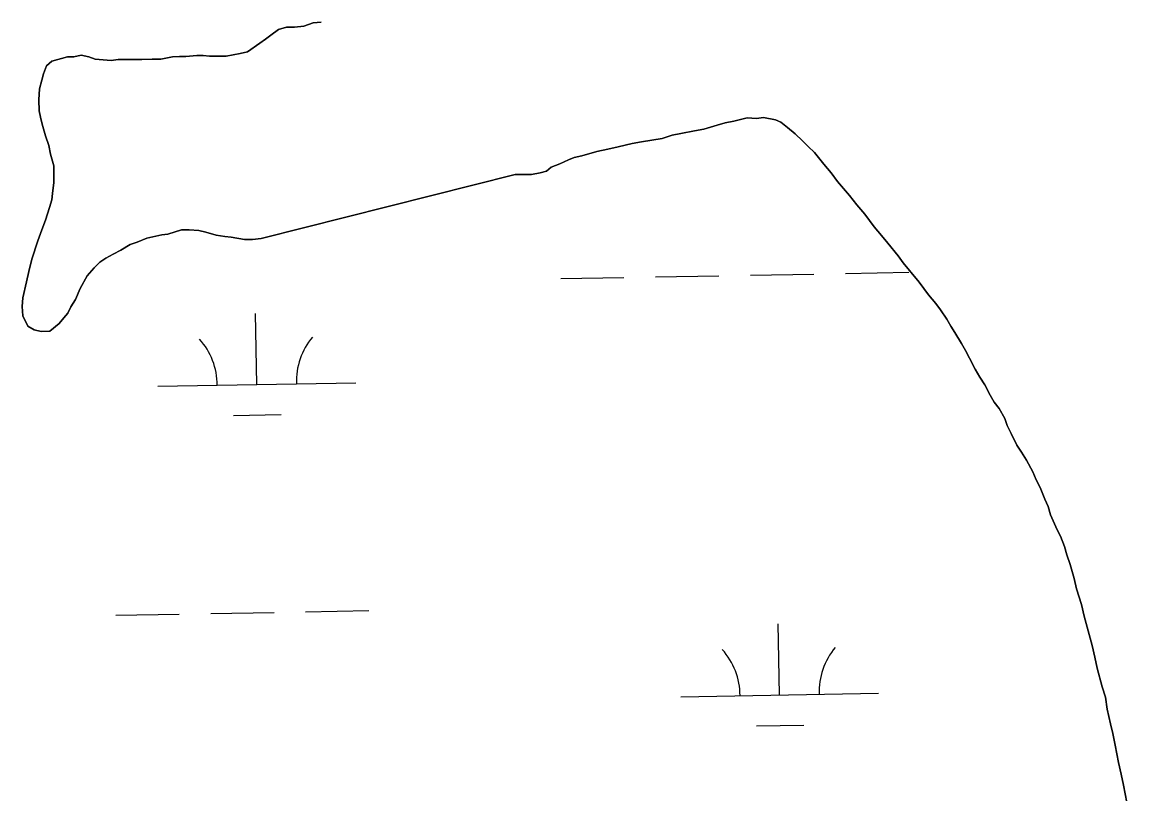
# Model space of a CAD drawing. Extents: x 3925854 to 3964121, y 224593 to 250589.
# Drawn here: x 3952852 to 3953410, y 234925 to 235315 of the extents above; entities that cross this region are included whole.
import ezdxf

# ---------------------------------------------------------------- set-up
doc = ezdxf.new("R2010")
doc.units = 0
doc.layers.add('V-TOPO-SHOR', color=7, linetype='Continuous')
doc.layers.add('V-WETL-SWMP', color=7, linetype='Continuous')

msp = doc.modelspace()

# ---------------------------------------------------------------- linework, layer by layer
at = {"layer": 'V-TOPO-SHOR'}
msp.add_line((3953100.988, 235237.893), (3952972.558, 235205.493), dxfattribs=at)
for points in [[(3952951.689, 235297.764), (3952954.878, 235297.797), (3952962.039, 235299.067), (3952965.619, 235299.898), (3952971.952, 235304.348), (3952974.723, 235306.37), (3952977.492, 235308.391), (3952981.448, 235311.221), (3952985.424, 235312.458), (3952989.409, 235312.499), (3952994.189, 235312.946), (3952998.955, 235314.588), (3953002.938, 235315.029)], [(3952972.558, 235205.493), (3952968.177, 235205.049), (3952964.192, 235205.008), (3952957.405, 235206.137), (3952954.212, 235206.501), (3952949.817, 235207.255), (3952944.619, 235208.797), (3952941.025, 235209.557), (3952936.239, 235209.907), (3952932.251, 235209.868), (3952925.497, 235207.806), (3952922.31, 235207.374), (3952914.753, 235205.702), (3952909.992, 235203.661), (3952906.416, 235202.428), (3952901.66, 235199.589), (3952897.695, 235197.555), (3952894.128, 235195.528), (3952890.96, 235193.5), (3952888.199, 235190.682), (3952884.652, 235186.66), (3952881.129, 235180.246), (3952878.794, 235174.642), (3952876.439, 235171.03), (3952874.877, 235167.825), (3952872.908, 235165.412), (3952870.545, 235162.598), (3952865.802, 235158.564), (3952861.417, 235158.518), (3952857.823, 235159.28), (3952854.614, 235161.24), (3952852.168, 235166.397), (3952851.722, 235171.177), (3952852.076, 235175.566), (3952853.987, 235183.557), (3952855.132, 235188.751), (3952856.66, 235195.147), (3952859.756, 235204.347), (3952861.692, 235209.946), (3952863.635, 235214.75), (3952865.564, 235221.148), (3952866.719, 235225.146), (3952867.086, 235228.339), (3952867.825, 235233.928), (3952867.782, 235238.313), (3952867.741, 235242.298), (3952866.087, 235248.26), (3952865.245, 235252.636), (3952863.6, 235257.404), (3952861.945, 235263.366), (3952861.112, 235266.946), (3952860.283, 235270.126), (3952860.225, 235275.707), (3952860.567, 235281.292), (3952861.718, 235285.687), (3952862.484, 235288.886), (3952864.039, 235292.888), (3952866.803, 235295.306), (3952874.756, 235297.381), (3952877.944, 235297.414), (3952881.522, 235298.247), (3952885.518, 235297.49), (3952888.719, 235296.326), (3952892.709, 235295.97), (3952896.698, 235295.612), (3952900.282, 235296.046), (3952905.064, 235296.095), (3952912.24, 235296.167), (3952917.422, 235296.22), (3952921.806, 235296.265), (3952927.772, 235297.52), (3952931.36, 235297.557), (3952934.549, 235297.59), (3952940.126, 235298.045), (3952943.315, 235298.077), (3952946.507, 235297.713), (3952951.689, 235297.764)], [(3953403.24, 234955.142), (3953401.997, 234959.914), (3953400.326, 234967.471), (3953399.468, 234973.441), (3953397.819, 234978.608), (3953395.331, 234988.149), (3953394.077, 234993.718), (3953392.822, 234999.684), (3953390.338, 235008.826), (3953388.687, 235014.39), (3953387.43, 235020.358), (3953384.958, 235028.307), (3953383.708, 235033.476), (3953381.642, 235040.629), (3953379.999, 235045.397), (3953378.758, 235049.77), (3953376.712, 235054.931), (3953375.086, 235058.103), (3953371.82, 235065.644), (3953370.581, 235070.016), (3953368.948, 235073.588), (3953366.497, 235079.541), (3953364.463, 235083.508), (3953362.829, 235087.477), (3953359.579, 235093.425), (3953357.148, 235097.386), (3953354.719, 235100.949), (3953351.868, 235106.899), (3953349.834, 235110.866), (3953348.601, 235114.439), (3953345.759, 235119.594), (3953343.334, 235122.758), (3953341.307, 235126.326), (3953338.464, 235131.479), (3953336.031, 235135.44), (3953333.6, 235139.402), (3953330.751, 235144.955), (3953328.717, 235148.92), (3953326.69, 235152.487), (3953323.444, 235158.035), (3953321.418, 235161.203), (3953319.389, 235164.769), (3953316.151, 235169.52), (3953313.726, 235172.685), (3953310.095, 235177.032), (3953307.67, 235180.199), (3953305.247, 235183.363), (3953300.404, 235189.294), (3953297.174, 235193.246), (3953294.745, 235196.81), (3953289.498, 235203.134), (3953286.271, 235207.089), (3953282.637, 235211.437), (3953277.79, 235217.765), (3953273.755, 235222.506), (3953270.118, 235227.253), (3953264.066, 235234.368), (3953260.834, 235238.72), (3953257.201, 235243.068), (3953252.358, 235248.997), (3953249.136, 235252.155), (3953246.318, 235254.918), (3953242.695, 235258.467), (3953238.675, 235261.617), (3953235.46, 235264.373), (3953232.656, 235265.541), (3953226.666, 235266.675), (3953223.082, 235266.241), (3953218.295, 235266.591), (3953211.535, 235264.928), (3953207.158, 235264.087), (3953203.185, 235262.85), (3953196.429, 235260.787), (3953191.653, 235259.942), (3953184.891, 235258.678), (3953180.514, 235257.834), (3953175.349, 235256.188), (3953165, 235254.488), (3953160.226, 235253.644), (3953153.067, 235251.975), (3953147.897, 235250.728), (3953142.329, 235249.474), (3953134.776, 235247.404), (3953130.799, 235246.566), (3953128.022, 235245.341), (3953123.655, 235243.306), (3953119.289, 235241.665), (3953116.917, 235239.65), (3953113.737, 235238.819), (3953109.358, 235237.977), (3953105.772, 235237.942), (3953100.988, 235237.893)], [(3953410.373, 234920.135), (3953408.69, 234928.886), (3953407.436, 234934.455), (3953406.181, 234940.423), (3953404.498, 234949.176), (3953403.24, 234955.142)]]:
    msp.add_lwpolyline(points, dxfattribs=at)
at = {"layer": 'V-WETL-SWMP'}
for p, q in [((3953002.937, 235315.028), (3952998.955, 235314.589)), ((3952981.449, 235311.222), (3952977.492, 235308.391)), ((3952985.423, 235312.458), (3952981.449, 235311.222)), ((3952989.409, 235312.499), (3952985.423, 235312.458)), ((3952994.188, 235312.946), (3952989.409, 235312.499)), ((3952998.955, 235314.589), (3952994.188, 235312.946)), ((3952971.952, 235304.349), (3952965.619, 235299.899)), ((3952974.722, 235306.37), (3952971.952, 235304.349)), ((3952977.492, 235308.391), (3952974.722, 235306.37)), ((3952881.523, 235298.247), (3952877.944, 235297.413)), ((3952885.517, 235297.49), (3952881.523, 235298.247)), ((3952962.04, 235299.066), (3952954.877, 235297.797)), ((3952965.619, 235299.899), (3952962.04, 235299.066)), ((3952864.038, 235292.887), (3952862.484, 235288.885)), ((3952866.804, 235295.307), (3952864.038, 235292.887)), ((3952874.755, 235297.381), (3952866.804, 235295.307)), ((3952877.944, 235297.413), (3952874.755, 235297.381)), ((3952888.718, 235296.327), (3952885.517, 235297.49)), ((3952892.708, 235295.969), (3952888.718, 235296.327)), ((3952896.698, 235295.611), (3952892.708, 235295.969)), ((3952900.282, 235296.046), (3952896.698, 235295.611)), ((3952905.065, 235296.094), (3952900.282, 235296.046)), ((3952912.24, 235296.167), (3952905.065, 235296.094)), ((3952917.421, 235296.22), (3952912.24, 235296.167)), ((3952921.806, 235296.265), (3952917.421, 235296.22)), ((3952927.773, 235297.521), (3952921.806, 235296.265)), ((3952931.36, 235297.558), (3952927.773, 235297.521)), ((3952934.549, 235297.59), (3952931.36, 235297.558)), ((3952940.125, 235298.045), (3952934.549, 235297.59)), ((3952943.314, 235298.078), (3952940.125, 235298.045)), ((3952946.507, 235297.712), (3952943.314, 235298.078)), ((3952951.688, 235297.764), (3952946.507, 235297.712)), ((3952954.877, 235297.797), (3952951.688, 235297.764)), ((3952862.484, 235288.885), (3952861.719, 235285.688)), ((3952861.719, 235285.688), (3952860.568, 235281.291)), ((3952860.568, 235281.291), (3952860.226, 235275.707)), ((3952860.226, 235275.707), (3952860.283, 235270.126)), ((3952860.283, 235270.126), (3952861.112, 235266.946)), ((3952861.112, 235266.946), (3952861.946, 235263.366)), ((3953207.159, 235264.086), (3953211.535, 235264.928)), ((3953211.535, 235264.928), (3953218.295, 235266.591)), ((3953218.295, 235266.591), (3953223.082, 235266.241)), ((3953223.082, 235266.241), (3953226.666, 235266.676)), ((3953226.666, 235266.676), (3953232.657, 235265.541)), ((3953232.657, 235265.541), (3953235.459, 235264.374)), ((3952861.946, 235263.366), (3952863.601, 235257.404)), ((3953184.89, 235258.677), (3953191.654, 235259.942)), ((3953191.654, 235259.942), (3953196.429, 235260.788)), ((3953196.429, 235260.788), (3953203.185, 235262.849)), ((3953203.185, 235262.849), (3953207.159, 235264.086)), ((3953235.459, 235264.374), (3953238.676, 235261.616)), ((3953238.676, 235261.616), (3953242.695, 235258.468)), ((3952863.601, 235257.404), (3952865.244, 235252.637)), ((3953153.067, 235251.975), (3953160.226, 235253.643)), ((3953160.226, 235253.643), (3953165.001, 235254.488)), ((3953165.001, 235254.488), (3953175.348, 235256.188)), ((3953175.348, 235256.188), (3953180.514, 235257.835)), ((3953180.514, 235257.835), (3953184.89, 235258.677)), ((3953242.695, 235258.468), (3953246.319, 235254.917)), ((3953246.319, 235254.917), (3953249.137, 235252.155)), ((3952865.244, 235252.637), (3952866.086, 235248.26)), ((3952866.086, 235248.26), (3952867.741, 235242.298)), ((3953134.776, 235247.404), (3953142.329, 235249.474)), ((3953142.329, 235249.474), (3953147.898, 235250.727)), ((3953147.898, 235250.727), (3953153.067, 235251.975)), ((3953249.137, 235252.155), (3953252.358, 235248.998)), ((3953252.358, 235248.998), (3953257.202, 235243.068)), ((3953119.288, 235241.666), (3953123.656, 235243.305)), ((3953123.656, 235243.305), (3953128.021, 235245.342)), ((3953128.021, 235245.342), (3953130.799, 235246.567)), ((3953130.799, 235246.567), (3953134.776, 235247.404)), ((3953257.202, 235243.068), (3953260.834, 235238.72)), ((3952867.741, 235242.298), (3952867.782, 235238.312)), ((3952867.782, 235238.312), (3952867.826, 235233.927)), ((3952972.558, 235205.493), (3953100.989, 235237.892)), ((3953100.989, 235237.892), (3953105.772, 235237.941)), ((3953105.772, 235237.941), (3953109.359, 235237.977)), ((3953109.359, 235237.977), (3953113.736, 235238.819)), ((3953113.736, 235238.819), (3953116.917, 235239.649)), ((3953116.917, 235239.649), (3953119.288, 235241.666)), ((3953260.834, 235238.72), (3953264.067, 235234.368)), ((3952867.826, 235233.927), (3952867.086, 235228.339)), ((3953264.067, 235234.368), (3953270.119, 235227.254)), ((3952867.086, 235228.339), (3952866.72, 235225.146)), ((3953270.119, 235227.254), (3953273.755, 235222.507)), ((3952865.564, 235221.148), (3952863.636, 235214.75)), ((3952866.72, 235225.146), (3952865.564, 235221.148)), ((3953273.755, 235222.507), (3953277.79, 235217.765)), ((3952863.636, 235214.75), (3952861.692, 235209.946)), ((3953277.79, 235217.765), (3953282.638, 235211.436)), ((3952861.692, 235209.946), (3952859.756, 235204.346)), ((3952925.496, 235207.805), (3952932.252, 235209.867)), ((3952932.252, 235209.867), (3952936.238, 235209.907)), ((3952936.238, 235209.907), (3952941.025, 235209.557)), ((3952941.025, 235209.557), (3952944.62, 235208.796)), ((3953282.638, 235211.436), (3953286.27, 235207.088)), ((3952859.756, 235204.346), (3952856.66, 235195.146)), ((3952906.416, 235202.428), (3952909.991, 235203.661)), ((3952909.991, 235203.661), (3952914.754, 235205.702)), ((3952914.754, 235205.702), (3952922.311, 235207.374)), ((3952922.311, 235207.374), (3952925.496, 235207.805)), ((3952944.62, 235208.796), (3952949.818, 235207.255)), ((3952949.818, 235207.255), (3952954.211, 235206.502)), ((3952954.211, 235206.502), (3952957.404, 235206.136)), ((3952957.404, 235206.136), (3952964.192, 235205.009)), ((3952964.192, 235205.009), (3952968.178, 235205.05)), ((3952968.178, 235205.05), (3952972.558, 235205.493)), ((3953286.27, 235207.088), (3953289.499, 235203.134)), ((3952897.695, 235197.556), (3952901.661, 235199.59)), ((3952901.661, 235199.59), (3952906.416, 235202.428)), ((3953289.499, 235203.134), (3953294.746, 235196.809)), ((3952856.66, 235195.146), (3952855.131, 235188.752)), ((3952888.198, 235190.683), (3952890.96, 235193.501)), ((3952890.96, 235193.501), (3952894.128, 235195.527)), ((3952894.128, 235195.527), (3952897.695, 235197.556)), ((3953294.746, 235196.809), (3953297.174, 235193.246)), ((3953297.174, 235193.246), (3953300.403, 235189.293)), ((3952855.131, 235188.752), (3952853.987, 235183.558)), ((3952881.129, 235180.246), (3952884.651, 235186.66)), ((3952884.651, 235186.66), (3952888.198, 235190.683)), ((3953172.048, 235186.089), (3953204.042, 235186.671)), ((3953220.04, 235186.962), (3953252.035, 235187.543)), ((3953268.032, 235187.834), (3953300.027, 235188.416)), ((3953300.403, 235189.293), (3953305.247, 235183.362)), ((3952853.987, 235183.558), (3952852.076, 235175.566)), ((3953124.056, 235185.216), (3953156.05, 235185.798)), ((3953305.247, 235183.362), (3953307.671, 235180.198)), ((3952852.076, 235175.566), (3952851.722, 235171.177)), ((3952878.794, 235174.642), (3952881.129, 235180.246)), ((3953307.671, 235180.198), (3953310.095, 235177.033)), ((3953310.095, 235177.033), (3953313.727, 235172.685)), ((3952851.722, 235171.177), (3952852.169, 235166.398)), ((3952874.877, 235167.825), (3952876.439, 235171.03)), ((3952876.439, 235171.03), (3952878.794, 235174.642)), ((3953313.727, 235172.685), (3953316.151, 235169.521)), ((3952852.169, 235166.398), (3952854.613, 235161.241)), ((3952870.545, 235162.599), (3952872.908, 235165.413)), ((3952872.908, 235165.413), (3952874.877, 235167.825)), ((3952970.412, 235131.672), (3952969.757, 235167.666)), ((3953316.151, 235169.521), (3953319.388, 235164.77)), ((3953319.388, 235164.77), (3953321.418, 235161.203)), ((3952854.613, 235161.241), (3952857.822, 235159.28)), ((3952857.822, 235159.28), (3952861.418, 235158.519)), ((3952861.418, 235158.519), (3952865.802, 235158.564)), ((3952865.802, 235158.564), (3952870.545, 235162.599)), ((3953321.418, 235161.203), (3953323.443, 235158.035)), ((3953323.443, 235158.035), (3953326.689, 235152.487)), ((3953326.689, 235152.487), (3953328.718, 235148.92)), ((3953328.718, 235148.92), (3953330.752, 235144.954)), ((3953330.752, 235144.954), (3953333.599, 235139.402)), ((3953333.599, 235139.402), (3953336.031, 235135.44)), ((3952920.42, 235130.763), (3953020.403, 235132.581)), ((3953336.031, 235135.44), (3953338.463, 235131.479)), ((3953338.463, 235131.479), (3953341.306, 235126.325)), ((3953341.306, 235126.325), (3953343.335, 235122.758)), ((3953343.335, 235122.758), (3953345.759, 235119.594)), ((3953345.759, 235119.594), (3953348.602, 235114.44)), ((3952958.694, 235116.026), (3952982.69, 235116.462)), ((3953348.602, 235114.44), (3953349.834, 235110.865)), ((3953349.834, 235110.865), (3953351.868, 235106.899)), ((3953351.868, 235106.899), (3953354.719, 235100.949)), ((3953354.719, 235100.949), (3953357.147, 235097.386)), ((3953357.147, 235097.386), (3953359.579, 235093.424)), ((3953359.579, 235093.424), (3953362.828, 235087.478)), ((3953362.828, 235087.478), (3953364.463, 235083.508)), ((3953364.463, 235083.508), (3953366.497, 235079.542)), ((3953366.497, 235079.542), (3953368.949, 235073.587)), ((3953368.949, 235073.587), (3953370.58, 235070.016)), ((3953370.58, 235070.016), (3953371.82, 235065.644)), ((3953371.82, 235065.644), (3953375.086, 235058.103)), ((3953375.086, 235058.103), (3953376.713, 235054.93)), ((3953376.713, 235054.93), (3953378.759, 235049.769)), ((3953378.759, 235049.769), (3953379.999, 235045.397)), ((3953379.999, 235045.397), (3953381.642, 235040.63)), ((3953381.642, 235040.63), (3953383.708, 235033.475)), ((3953383.708, 235033.475), (3953384.957, 235028.306)), ((3953384.957, 235028.306), (3953387.429, 235020.358)), ((3953387.429, 235020.358), (3953388.686, 235014.391)), ((3952899.114, 235014.925), (3952931.109, 235015.506)), ((3952947.106, 235015.797), (3952979.101, 235016.379)), ((3952995.099, 235016.67), (3953027.093, 235017.252)), ((3953388.686, 235014.391), (3953390.337, 235008.827)), ((3953234.747, 234974.59), (3953234.093, 235010.584)), ((3953390.337, 235008.827), (3953392.822, 234999.684)), ((3953392.822, 234999.684), (3953394.078, 234993.717)), ((3953394.078, 234993.717), (3953395.331, 234988.149)), ((3953395.331, 234988.149), (3953397.82, 234978.607)), ((3953184.755, 234973.681), (3953284.739, 234975.499)), ((3953397.82, 234978.607), (3953399.467, 234973.441)), ((3953399.467, 234973.441), (3953400.325, 234967.47)), ((3953400.325, 234967.47), (3953401.996, 234959.913)), ((3953223.03, 234958.943), (3953247.026, 234959.38)), ((3953401.996, 234959.913), (3953403.24, 234955.142)), ((3953403.24, 234955.142), (3953404.497, 234949.175)), ((3953404.497, 234949.175), (3953406.181, 234940.422)), ((3953406.181, 234940.422), (3953407.437, 234934.456)), ((3953407.437, 234934.456), (3953408.69, 234928.887)), ((3953408.69, 234928.887), (3953410.373, 234920.135))]:
    msp.add_line(p, q, dxfattribs=at)
for centre, start, end in [((3952915.169, 235131.143), 0.26988, 41.81354), ((3953025.637, 235133.151), 140.26988, 181.81353), ((3953179.505, 234974.06), 0.26988, 41.81354), ((3953289.972, 234976.069), 140.26988, 181.81353)]:
    msp.add_arc(centre, 35.246, start, end, dxfattribs=at)

doc.saveas('drawing.dxf')
